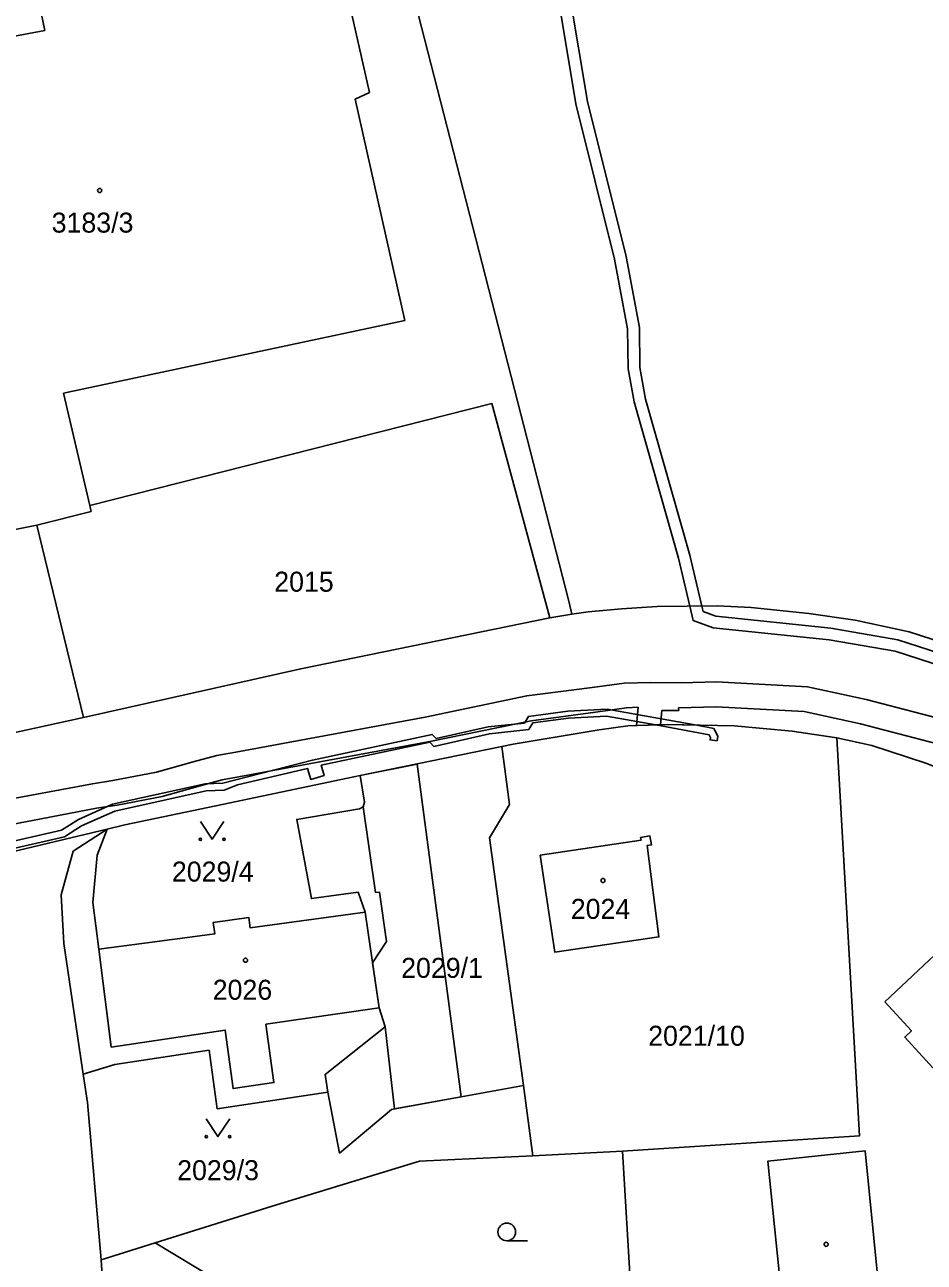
# Model space of a CAD drawing. Extents: x -869103 to -863415, y -1015889 to -1012477.
# Drawn here: x -866225.9 to -866149.5, y -1014446.1 to -1014341 of the extents above; entities that cross this region are included whole.
import ezdxf

# ---------------------------------------------------------------- set-up
doc = ezdxf.new("R2010")
doc.units = 0
for name, color, linetype in [('Hranice parcel', 7, 'Continuous'), ('Parcelní čísla', 7, 'Continuous'), ('Vnitřní kresba', 7, 'Continuous'), ('Věcná břemena k části', 7, 'Continuous'), ('Značky budov', 7, 'Continuous'), ('Značky kultur', 7, 'Continuous')]:
    doc.layers.add(name, color=color, linetype=linetype)

msp = doc.modelspace()

# ---------------------------------------------------------------- linework, layer by layer
at = {"layer": 'Hranice parcel'}
for p, q in [((-866220.3, -1014382.35), (-866224.93, -1014383.51)), ((-866220.94, -1014399.86), (-866224.93, -1014383.51)), ((-866179.43, -1014391.08), (-866181.3, -1014391.37)), ((-866242.63, -1014404.6), (-866220.94, -1014399.86)), ((-866197.44, -1014404.79), (-866185.4, -1014402.32)), ((-866218.94, -1014409.35), (-866233.9, -1014412.88)), ((-866183.56, -1014431.12), (-866182.75, -1014437.08)), ((-866182.75, -1014437.08), (-866175.13, -1014436.7)), ((-866175.13, -1014436.7), (-866174.38, -1014449.43)), ((-866214.86, -1014444.49), (-866219.44, -1014445.94)), ((-866206.66, -1014449.41), (-866214.86, -1014444.49))]:
    msp.add_line(p, q, dxfattribs=at)
for points in [[(-866202.38, -1014324.25), (-866195.23, -1014329.46), (-866179.71, -1014389.96), (-866179.43, -1014391.08)], [(-866181.3, -1014391.37), (-866186.23, -1014373.17), (-866220.42, -1014381.83), (-866220.3, -1014382.35)], [(-866224.93, -1014383.51), (-866236.53, -1014385.82), (-866236.61, -1014385.45), (-866237.79, -1014385.71), (-866247.52, -1014388.41)], [(-866179.43, -1014391.08), (-866178.05, -1014390.86), (-866175.22, -1014390.62), (-866172.18, -1014390.42), (-866167.09, -1014390.37), (-866164.2, -1014390.49), (-866159.28, -1014391.02), (-866155.36, -1014391.57), (-866150.77, -1014392.56), (-866147, -1014393.79)], [(-866220.94, -1014399.86), (-866202.49, -1014395.71), (-866181.3, -1014391.37)], [(-866185.4, -1014402.32), (-866184.42, -1014402.12), (-866177.11, -1014400.9), (-866174.69, -1014400.56), (-866171.34, -1014400.45), (-866165.65, -1014400.55), (-866160.71, -1014401.01), (-866157.12, -1014401.55), (-866156.91, -1014401.59)], [(-866156.91, -1014401.59), (-866154.98, -1014435.38), (-866175.13, -1014436.7)], [(-866156.91, -1014401.59), (-866153.95, -1014402.22), (-866149.34, -1014403.74), (-866145.55, -1014405.22), (-866141.84, -1014406.83), (-866138.36, -1014408.64), (-866134.88, -1014410.64), (-866131.5, -1014412.86), (-866124.95, -1014417.55), (-866121.8, -1014420.13), (-866118.76, -1014422.78), (-866115.95, -1014425.5), (-866113.32, -1014428.43), (-866111.06, -1014431.35), (-866108.86, -1014434.47), (-866106.27, -1014438.48), (-866096.55, -1014454.44)], [(-866185.4, -1014402.32), (-866184.74, -1014407.24), (-866186.43, -1014410.06), (-866183.56, -1014431.12)], [(-866218.94, -1014409.35), (-866217.44, -1014408.97), (-866209.69, -1014407.36), (-866198.5, -1014405.01), (-866197.44, -1014404.79)], [(-866197.44, -1014404.79), (-866197.08, -1014407.03), (-866197.19, -1014407.43), (-866197.5, -1014407.61), (-866202.82, -1014408.51), (-866201.58, -1014415.23), (-866197.61, -1014414.7), (-866197, -1014416.39)], [(-866218.94, -1014409.35), (-866221.84, -1014411.21), (-866222.86, -1014414.92), (-866222.62, -1014419.05), (-866220.98, -1014430.14)], [(-866219.65, -1014419.54), (-866220.17, -1014415.57), (-866219.78, -1014411.54), (-866218.94, -1014409.35)], [(-866173.56, -1014410.26), (-866182.12, -1014411.55), (-866180.88, -1014419.79), (-866172.04, -1014418.49), (-866173.05, -1014410.73), (-866172.68, -1014410.67), (-866172.81, -1014409.91), (-866173.59, -1014410.04), (-866173.56, -1014410.26)], [(-866219.65, -1014419.54), (-866218.62, -1014427.61), (-866218.59, -1014427.85), (-866208.9, -1014426.4), (-866208.24, -1014431.37), (-866204.76, -1014430.87), (-866205.45, -1014425.91), (-866195.82, -1014424.53), (-866195.85, -1014424.31), (-866196.75, -1014418.13), (-866197, -1014416.39)], [(-866197, -1014416.39), (-866206.78, -1014417.72), (-866206.9, -1014416.84), (-866209.93, -1014417.26), (-866209.79, -1014418.24), (-866210.63, -1014418.35), (-866215.78, -1014419.03), (-866219.65, -1014419.54)], [(-866152.82, -1014424.02), (-866144.81, -1014416.48), (-866124.46, -1014438.7), (-866122.08, -1014441), (-866120.6, -1014440.87), (-866119.22, -1014442.35), (-866119.44, -1014443.85), (-866117.21, -1014446.35), (-866125.38, -1014453.94), (-866132.57, -1014446.13)], [(-866132.57, -1014446.13), (-866148.19, -1014429.08), (-866148.76, -1014429.6), (-866151.14, -1014427), (-866150.57, -1014426.48), (-866152.82, -1014424.02)], [(-866220.98, -1014430.14), (-866218.3, -1014429.34), (-866210.28, -1014428.12), (-866209.59, -1014433.09), (-866200.17, -1014431.68), (-866199.18, -1014436.86), (-866194.78, -1014433.16), (-866183.56, -1014431.12)], [(-866219.44, -1014445.94), (-866220.62, -1014432.57), (-866220.98, -1014430.14)], [(-866182.75, -1014437.08), (-866192.4, -1014437.55), (-866204.92, -1014441.38), (-866214.86, -1014444.49)], [(-866160.89, -1014456.08), (-866160.79, -1014456.34), (-866152.63, -1014455.5), (-866154.51, -1014436.67), (-866162.78, -1014437.55), (-866161.26, -1014452.53), (-866162.92, -1014452.68), (-866162.6, -1014456.23), (-866160.89, -1014456.08)], [(-866219.44, -1014445.94), (-866219.2, -1014449.92), (-866218.86, -1014452.67), (-866218.26, -1014454.34), (-866213.82, -1014458.63), (-866212.44, -1014459.5), (-866212.04, -1014458.99), (-866206.66, -1014449.41)]]:
    msp.add_lwpolyline(points, dxfattribs=at)
at = {"layer": 'Vnitřní kresba'}
for p, q in [((-866196.65, -1014346.75), (-866200.01, -1014331.86)), ((-866225.05, -1014337.62), (-866224.25, -1014341.48)), ((-866224.25, -1014341.48), (-866232.87, -1014343.07)), ((-866197.85, -1014347.3), (-866196.65, -1014346.75)), ((-866193.63, -1014366.13), (-866197.85, -1014347.3)), ((-866193.63, -1014366.13), (-866222.64, -1014372.3)), ((-866220.42, -1014381.83), (-866222.64, -1014372.3))]:
    msp.add_line(p, q, dxfattribs=at)
at = {"layer": 'Věcná břemena k části'}
for points in [[(-866146.46, -1014394.95), (-866151.72, -1014393.24), (-866157.43, -1014392.25), (-866167.2, -1014391.24), (-866168.29, -1014390.84), (-866168.4, -1014390.38), (-866169.42, -1014386.05), (-866173.17, -1014372.81), (-866173.65, -1014370.12), (-866173.7, -1014366.72), (-866174.82, -1014360.68), (-866178.12, -1014347.52), (-866179.61, -1014338.52)], [(-866180.61, -1014338.64), (-866179.1, -1014347.72), (-866175.8, -1014360.9), (-866174.7, -1014366.82), (-866174.65, -1014370.22), (-866174.15, -1014373.03), (-866170.38, -1014386.31), (-866169.42, -1014390.39), (-866169.13, -1014391.6), (-866167.42, -1014392.22), (-866157.57, -1014393.25), (-866151.96, -1014394.22), (-866146.8, -1014395.89)], [(-866147.67, -1014400.08), (-866154.41, -1014398.33), (-866159.42, -1014397.23), (-866167.14, -1014396.82), (-866170.14, -1014396.91), (-866172.74, -1014396.88), (-866174.99, -1014396.92), (-866177.72, -1014397.3), (-866183.27, -1014398.02), (-866191.92, -1014399.81), (-866208, -1014402.78), (-866209.62, -1014403.07), (-866211.63, -1014403.61), (-866214.75, -1014404.5), (-866218.47, -1014405.21), (-866220.2, -1014405.48), (-866225.68, -1014406.51), (-866229.18, -1014407.16)], [(-866232.73, -1014412.31), (-866222.57, -1014409.99), (-866221.11, -1014409.04), (-866218.3, -1014407.8), (-866210.52, -1014406.09), (-866208.99, -1014406.02), (-866207.86, -1014405.57), (-866201.92, -1014404.17), (-866201.63, -1014405.11), (-866200.49, -1014404.79), (-866200.74, -1014403.9), (-866191.52, -1014401.94), (-866191.18, -1014402.3), (-866186.44, -1014401.23), (-866183.11, -1014400.88), (-866182.76, -1014400.31), (-866179.72, -1014399.9), (-866176.49, -1014399.74), (-866172.3, -1014400.48), (-866171.34, -1014400.45), (-866168.81, -1014400.49), (-866176.45, -1014399.14), (-866179.78, -1014399.3), (-866183.12, -1014399.75), (-866183.47, -1014400.32), (-866186.54, -1014400.63), (-866190.98, -1014401.64), (-866191.32, -1014401.28), (-866201.49, -1014403.46), (-866209.11, -1014405.42), (-866210.6, -1014405.49), (-866218.5, -1014407.22), (-866221.39, -1014408.52), (-866222.81, -1014409.43), (-866232.59, -1014411.66)], [(-866225.28, -1014408.59), (-866219.84, -1014407.56), (-866218.09, -1014407.29), (-866214.27, -1014406.56), (-866211.03, -1014405.65), (-866209.16, -1014405.15), (-866207.62, -1014404.86), (-866191.52, -1014401.89), (-866182.91, -1014400.12), (-866177.44, -1014399.4), (-866174.79, -1014399.04), (-866173.81, -1014398.98), (-866173.94, -1014400.54), (-866171.9, -1014400.47)], [(-866171.9, -1014400.47), (-866171.8, -1014399.26), (-866170.35, -1014399.24), (-866170.38, -1014399.04), (-866167.16, -1014398.94), (-866159.7, -1014399.33), (-866154.91, -1014400.39), (-866148.39, -1014402.08)], [(-866228.74, -1014409.24), (-866225.28, -1014408.59)]]:
    msp.add_lwpolyline(points, dxfattribs=at)
for points in [[(-866172.3, -1014400.48), (-866167.78, -1014401.32), (-866167.66, -1014401.54), (-866167.69, -1014401.75), (-866167.09, -1014401.83), (-866167.04, -1014401.44), (-866167.38, -1014400.78), (-866168.81, -1014400.49), (-866171.34, -1014400.45)], [(-866197.19, -1014407.43), (-866196.12, -1014414.73), (-866195.78, -1014414.7), (-866195.21, -1014418.89), (-866196.38, -1014420.68), (-866195.85, -1014424.31), (-866195.82, -1014424.53), (-866195.32, -1014426.14), (-866194.51, -1014433.11), (-866188.85, -1014432.08), (-866192.59, -1014403.8), (-866197.44, -1014404.79), (-866197.08, -1014407.03)], [(-866192.59, -1014403.8), (-866197.44, -1014404.79), (-866197.08, -1014407.03), (-866197.19, -1014407.43), (-866196.12, -1014414.73), (-866195.78, -1014414.7), (-866195.21, -1014418.89), (-866196.38, -1014420.68), (-866195.85, -1014424.31), (-866195.82, -1014424.53), (-866195.32, -1014426.14), (-866194.51, -1014433.11), (-866188.85, -1014432.08)], [(-866197.44, -1014404.79), (-866197.08, -1014407.03), (-866197.19, -1014407.43), (-866196.12, -1014414.73), (-866195.78, -1014414.7), (-866195.21, -1014418.89), (-866196.38, -1014420.68), (-866195.85, -1014424.31), (-866195.82, -1014424.53), (-866195.32, -1014426.14), (-866194.51, -1014433.11), (-866188.85, -1014432.08), (-866192.59, -1014403.8)], [(-866194.51, -1014433.11), (-866188.85, -1014432.08), (-866192.59, -1014403.8), (-866197.44, -1014404.79), (-866197.08, -1014407.03), (-866197.19, -1014407.43), (-866196.12, -1014414.73), (-866195.78, -1014414.7), (-866195.21, -1014418.89), (-866196.38, -1014420.68), (-866195.82, -1014424.53), (-866195.32, -1014426.14)], [(-866209.59, -1014433.09), (-866200.17, -1014431.68), (-866200.41, -1014430.18), (-866195.32, -1014426.14), (-866195.82, -1014424.53), (-866205.45, -1014425.91), (-866204.76, -1014430.87), (-866208.24, -1014431.37), (-866208.9, -1014426.4), (-866218.59, -1014427.85), (-866218.62, -1014427.61), (-866219.65, -1014419.54), (-866220.17, -1014415.57), (-866219.78, -1014411.54), (-866218.94, -1014409.35), (-866221.84, -1014411.21), (-866222.86, -1014414.92), (-866222.62, -1014419.05), (-866220.98, -1014430.14), (-866218.3, -1014429.34), (-866210.28, -1014428.12)], [(-866205.45, -1014425.91), (-866204.76, -1014430.87), (-866208.24, -1014431.37), (-866208.9, -1014426.4), (-866218.59, -1014427.85), (-866218.62, -1014427.61), (-866219.65, -1014419.54), (-866220.17, -1014415.57), (-866219.78, -1014411.54), (-866218.94, -1014409.35), (-866221.84, -1014411.21), (-866222.86, -1014414.92), (-866222.62, -1014419.05), (-866220.98, -1014430.14), (-866218.3, -1014429.34), (-866210.28, -1014428.12), (-866209.59, -1014433.09), (-866200.17, -1014431.68), (-866200.41, -1014430.18), (-866195.32, -1014426.14), (-866195.82, -1014424.53)], [(-866200.17, -1014431.68), (-866200.41, -1014430.18), (-866195.32, -1014426.14), (-866195.82, -1014424.53), (-866205.45, -1014425.91), (-866204.76, -1014430.87), (-866208.24, -1014431.37), (-866208.9, -1014426.4), (-866218.59, -1014427.85), (-866218.62, -1014427.61), (-866219.65, -1014419.54), (-866220.17, -1014415.57), (-866219.78, -1014411.54), (-866218.94, -1014409.35), (-866221.84, -1014411.21), (-866222.86, -1014414.92), (-866222.62, -1014419.05), (-866220.98, -1014430.14), (-866218.3, -1014429.34), (-866210.28, -1014428.12), (-866209.59, -1014433.09)], [(-866222.86, -1014414.92), (-866222.62, -1014419.05), (-866220.98, -1014430.14), (-866218.3, -1014429.34), (-866210.28, -1014428.12), (-866209.59, -1014433.09), (-866200.17, -1014431.68), (-866200.41, -1014430.18), (-866195.32, -1014426.14), (-866195.82, -1014424.53), (-866205.45, -1014425.91), (-866204.76, -1014430.87), (-866208.24, -1014431.37), (-866208.9, -1014426.4), (-866218.59, -1014427.85), (-866219.65, -1014419.54), (-866220.17, -1014415.57), (-866219.78, -1014411.54), (-866218.94, -1014409.35), (-866221.84, -1014411.21)], [(-866200.41, -1014430.18), (-866200.17, -1014431.68), (-866199.18, -1014436.86), (-866194.78, -1014433.16), (-866194.51, -1014433.11), (-866195.32, -1014426.14)], [(-866200.17, -1014431.68), (-866199.18, -1014436.86), (-866194.78, -1014433.16), (-866194.51, -1014433.11), (-866195.32, -1014426.14), (-866200.41, -1014430.18)]]:
    msp.add_lwpolyline(points, close=True, dxfattribs=at)
at = {"layer": 'Značky budov'}
for centre in [(-866219.58, -1014355.07), (-866176.8, -1014413.7), (-866207.18, -1014420.47), (-866157.82, -1014444.61)]:
    msp.add_circle(centre, 0.175, dxfattribs=at)
at = {"layer": 'Značky kultur'}
msp.add_line((-866184.97, -1014444.31), (-866183.22, -1014444.31), dxfattribs=at)
for points in [[(-866211.02, -1014408.69), (-866210.02, -1014410.19), (-866209.02, -1014408.69)], [(-866210.52, -1014433.96), (-866209.52, -1014435.46), (-866208.52, -1014433.96)]]:
    msp.add_lwpolyline(points, dxfattribs=at)
for centre, radius in [((-866211.02, -1014410.19), 0.1), ((-866209.02, -1014410.19), 0.1), ((-866210.52, -1014435.46), 0.1), ((-866208.52, -1014435.46), 0.1), ((-866184.97, -1014443.56), 0.75)]:
    msp.add_circle(centre, radius, dxfattribs=at)

# ---------------------------------------------------------------- texts
at = {"layer": 'Parcelní čísla'}
for s, p in [('3183/3', (-866223.66, -1014358.65)), ('2015', (-866204.74, -1014389.16)), ('2029/4', (-866213.44, -1014413.79)), ('2024', (-866179.53, -1014416.96)), ('2029/1', (-866193.95, -1014421.97)), ('2026', (-866209.97, -1014423.83)), ('2021/10', (-866172.95, -1014427.74)), ('2029/3', (-866212.99, -1014439.16))]:
    msp.add_text(s, height=1.7, dxfattribs=at).set_placement(p)

doc.saveas('drawing.dxf')
